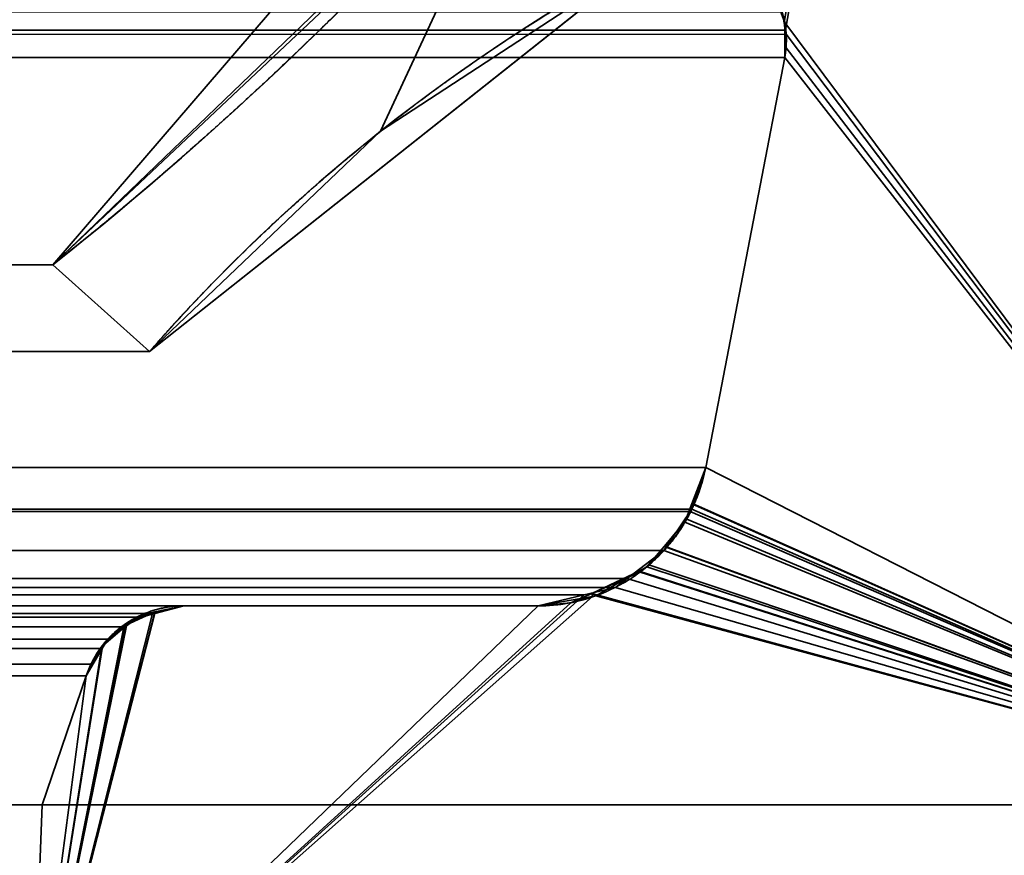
# Model space of a CAD drawing. Header units: millimetres. Extents: x -590 to 3690, y -120 to 127.
# Tile 864 of 903: x 3504.53 to 3507.43, y 4.85 to 7.31. Entities that reach past the tile are written whole.
import ezdxf

# ---------------------------------------------------------------- set-up
doc = ezdxf.new("R2010")
doc.units = ezdxf.units.MM
doc.layers.add('151', color=7, linetype='Continuous', true_color=0xffffff)

# ---------------------------------------------------------------- blocks, each defined once
blk = doc.blocks.new('UG_SURFACE_003')
at = {"layer": '151', "color": 252, "linetype": 'Continuous', "lineweight": 35}
for points in [[(3690.0001, -31.2, 2203.0001), (3690.0001, 108.2, 2203.0001), (2309.9999, 108.2, 2203.0001), (2309.9999, -31.2, 2203.0001)], [(2460, -31.2, 2053), (2460, 108.2, 2053), (3540, 108.2, 2053), (3540, -31.2, 2053)]]:
    blk.add_3dface(points, dxfattribs=at)
blk = doc.blocks.new('UG_SURFACE_170')
at = {"layer": '151', "color": 254, "linetype": 'Continuous', "lineweight": 35}
for points in [[(3524.75, -35, 2033.2501), (3524.75, 111.75, 2033.2501), (2475.25, 111.75, 2033.2501), (2475.25, -35, 2033.2501)], [(3500.7501, 5, 2009.2499), (3504.3099, 111.501, 2012.8098), (3505.7499, 111.75, 2014.25)], [(3505.7499, 111.75, 2014.25), (3512.5, 111.75, 2020.9999), (3512.5, 81, 2020.9999), (3500.7501, 5, 2009.2499)], [(3500.7501, 5, 2009.2499), (3512.5, 81, 2020.9999), (3504.4999, 13, 2013)], [(3517, 16, 2025.5001), (3517, -33, 2025.5001), (2483, -33, 2025.5001), (2483, 16, 2025.5001)], [(3512.5, 5, 2020.9999), (3512.5, 16, 2020.9999), (2487.5, 16, 2020.9999), (2487.5, 5, 2020.9999)], [(3508.5001, 13, 2017), (3508.5001, 5, 2017), (2491.4999, 5, 2017), (2491.4999, 13, 2017)], [(3512.5, 5, 2020.9999), (2487.5, 5, 2020.9999), (2491.4999, 5, 2017), (3508.5001, 5, 2017)]]:
    blk.add_3dface(points, dxfattribs=at)
blk = doc.blocks.new('UG_SURFACE_173')
at = {"layer": '151', "color": 254, "linetype": 'Continuous', "lineweight": 35}
for points in [[(3500.7977, 107.0496, 2009.2976), (3500.7501, 106.75, 2009.2499), (3500.7501, 5, 2009.2499), (3512.5, 81, 2020.9999)], [(3504.4999, 13, 2013), (3512.5, 81, 2020.9999), (3500.7501, 5, 2009.2499)]]:
    blk.add_3dface(points, dxfattribs=at)
blk = doc.blocks.new('UG_SURFACE_200')
at = {"layer": '151', "color": 46, "linetype": 'Continuous', "lineweight": 35}
for points in [[(2491.4999, 10.7678, 2017), (2491.4999, 5, 2017), (3508.5001, 5, 2017), (3508.5001, 10.7678, 2017)], [(3508.5001, 5, 2017), (3507.1745, 9.5488, 2015.6744), (3507.3025, 10.2132, 2015.8024), (3507.4303, 10.2132, 2015.9302)], [(3506.7866, 7.2795, 2015.2864), (3506.7766, 7.3337, 2015.2767), (3507.1745, 9.5488, 2015.6744)], [(3507.1745, 9.5488, 2015.6744), (3508.5001, 5, 2017), (3506.7887, 7.2672, 2015.2888), (3506.7866, 7.2795, 2015.2864)], [(3505.9123, 7.7976, 2014.4124), (3504.6318, 6.5893, 2013.1319), (2495.3682, 6.5893, 2013.1319), (2494.0877, 7.7976, 2014.4124)], [(3506.381, 7.4965, 2014.8811), (3504.9162, 6.334, 2013.4163), (3504.6318, 6.5893, 2013.1319), (3505.9123, 7.7976, 2014.4124)], [(2495.0838, 6.334, 2013.4163), (3504.9162, 6.334, 2013.4163), (3506.381, 7.4965, 2014.8811), (2493.619, 7.4965, 2014.8811)], [(3506.7766, 7.3337, 2015.2767), (2493.2148, 7.2795, 2015.2853), (2493.2177, 7.313, 2015.2822)], [(3506.7766, 7.3337, 2015.2767), (3506.7866, 7.2795, 2015.2864), (2493.2148, 7.2795, 2015.2853)], [(2493.2158, 7.1988, 2015.2841), (2493.2113, 7.2369, 2015.2888), (3506.7866, 7.2795, 2015.2864)], [(2493.2113, 7.2369, 2015.2888), (2493.2148, 7.2795, 2015.2853), (3506.7866, 7.2795, 2015.2864)], [(3506.7866, 7.2795, 2015.2864), (3506.7887, 7.2672, 2015.2888), (2493.2158, 7.1988, 2015.2841)], [(3506.7887, 7.2672, 2015.2888), (3506.7842, 7.1988, 2015.2841), (2493.2158, 7.1988, 2015.2841)], [(3506.7842, 7.1988, 2015.2841), (3506.7887, 7.2672, 2015.2888), (3508.5001, 5, 2017)], [(2493.448, 5.9927, 2015.0518), (2493.2158, 7.1988, 2015.2841), (3506.7842, 7.1988, 2015.2841), (3506.552, 5.9927, 2015.0518)], [(3506.552, 5.9927, 2015.0518), (3506.7842, 7.1988, 2015.2841), (3508.5001, 5, 2017)], [(2495.0838, 6.334, 2013.4163), (2495.3682, 6.5893, 2013.1319), (3504.6318, 6.5893, 2013.1319), (3504.9162, 6.334, 2013.4163)], [(2493.448, 5.9927, 2015.0518), (3506.5114, 5.8703, 2015.0115), (3506.5067, 5.8632, 2015.0065)], [(2493.448, 5.9927, 2015.0518), (3506.552, 5.9927, 2015.0518), (3506.5114, 5.8703, 2015.0115)], [(3506.5067, 5.8632, 2015.0065), (2493.4936, 5.8627, 2015.0065), (2493.448, 5.9927, 2015.0518)], [(3508.5001, 5, 2017), (3506.5114, 5.8703, 2015.0115), (3506.552, 5.9927, 2015.0518)], [(2493.4959, 5.8556, 2015.0042), (2493.4936, 5.8627, 2015.0065), (3506.5067, 5.8632, 2015.0065)], [(2493.5713, 5.7484, 2014.9288), (2493.4959, 5.8556, 2015.0042), (3506.5067, 5.8632, 2015.0065)], [(3506.5067, 5.8632, 2015.0065), (3506.429, 5.7484, 2014.9288), (2493.5713, 5.7484, 2014.9288)], [(3508.5001, 5, 2017), (3506.429, 5.7483, 2014.9288), (3506.429, 5.7484, 2014.9288), (3506.5067, 5.8632, 2015.0065)], [(3506.5067, 5.8632, 2015.0065), (3506.5114, 5.8703, 2015.0115), (3508.5001, 5, 2017)], [(2493.5715, 5.7479, 2014.9283), (2493.5713, 5.7484, 2014.9288), (3506.429, 5.7484, 2014.9288)], [(2493.5715, 5.7479, 2014.9283), (3506.429, 5.7484, 2014.9288), (3506.429, 5.7483, 2014.9288)], [(2493.6798, 5.6674, 2014.8203), (2493.5715, 5.7479, 2014.9283), (3506.429, 5.7483, 2014.9288)], [(3506.429, 5.7483, 2014.9288), (3506.3205, 5.6661, 2014.8206), (2493.6798, 5.6674, 2014.8203)], [(3506.3205, 5.6661, 2014.8206), (3506.429, 5.7483, 2014.9288), (3508.5001, 5, 2017)], [(2493.722, 5.6361, 2014.7781), (2493.6798, 5.6674, 2014.8203), (3506.3205, 5.6661, 2014.8206)], [(2493.722, 5.6361, 2014.7781), (3506.3205, 5.6661, 2014.8206), (3506.2866, 5.6403, 2014.7865)], [(3508.5001, 5, 2017), (3506.2866, 5.6403, 2014.7865), (3506.3205, 5.6661, 2014.8206)], [(2493.8054, 5.6169, 2014.6947), (2493.722, 5.6361, 2014.7781), (3506.2866, 5.6403, 2014.7865)], [(3506.2866, 5.6403, 2014.7865), (3506.1944, 5.6182, 2014.6945), (2493.8054, 5.6169, 2014.6947)], [(3506.1944, 5.6182, 2014.6945), (3506.2866, 5.6403, 2014.7865), (3508.5001, 5, 2017), (3504.5679, 4.15, 2013.068)], [(2493.9408, 5.5858, 2014.559), (2493.8054, 5.6169, 2014.6947), (3506.1944, 5.6182, 2014.6945)], [(3506.1944, 5.6182, 2014.6945), (3506.0592, 5.5858, 2014.559), (2493.9408, 5.5858, 2014.559)], [(3504.5679, 4.15, 2013.068), (3506.0592, 5.5858, 2014.559), (3506.1944, 5.6182, 2014.6945)], [(3506.0592, 5.5858, 2014.559), (3505.0163, 5.5858, 2013.5162), (2494.9837, 5.5858, 2013.5162), (2493.9408, 5.5858, 2014.559)], [(2494.9837, 5.5858, 2013.5162), (3505.0163, 5.5858, 2013.5162), (3504.9243, 5.5638, 2013.4244)], [(3504.9243, 5.5638, 2013.4244), (2495.075, 5.5603, 2013.4249), (2494.9837, 5.5858, 2013.5162)], [(2495.1408, 5.5419, 2013.3591), (2495.075, 5.5603, 2013.4249), (3504.9243, 5.5638, 2013.4244)], [(2495.1408, 5.5419, 2013.3591), (3504.9243, 5.5638, 2013.4244), (3504.879, 5.5529, 2013.3789)], [(3504.9243, 5.5638, 2013.4244), (3505.0163, 5.5858, 2013.5162), (3506.0592, 5.5858, 2014.559), (3504.5679, 4.15, 2013.068)], [(3504.5679, 4.15, 2013.068), (3504.8413, 5.5244, 2013.3412), (3504.879, 5.5529, 2013.3789), (3504.9243, 5.5638, 2013.4244)], [(3504.879, 5.5529, 2013.3789), (2495.1584, 5.5249, 2013.3417), (2495.1408, 5.5419, 2013.3591)], [(3504.879, 5.5529, 2013.3789), (3504.8413, 5.5244, 2013.3412), (2495.1584, 5.5249, 2013.3417)], [(2495.1584, 5.5249, 2013.3417), (3504.8413, 5.5244, 2013.3412), (3504.7929, 5.4877, 2013.293)], [(3504.7929, 5.4877, 2013.293), (2495.2257, 5.4598, 2013.2744), (2495.1584, 5.5249, 2013.3417)], [(3504.7748, 5.4607, 2013.2747), (3504.7929, 5.4877, 2013.293), (3504.8413, 5.5244, 2013.3412), (3504.5679, 4.15, 2013.068)], [(3504.7929, 5.4877, 2013.293), (3504.7748, 5.4607, 2013.2747), (2495.2257, 5.4598, 2013.2744)], [(2495.2378, 5.4481, 2013.2623), (2495.2257, 5.4598, 2013.2744), (3504.7748, 5.4607, 2013.2747)], [(2495.2378, 5.4481, 2013.2623), (3504.7748, 5.4607, 2013.2747), (3504.7431, 5.4141, 2013.2432)], [(3504.7431, 5.4141, 2013.2432), (2495.2705, 5.3804, 2013.2294), (2495.2378, 5.4481, 2013.2623)], [(3504.7295, 5.3804, 2013.2294), (3504.7431, 5.4141, 2013.2432), (3504.7748, 5.4607, 2013.2747), (3504.5679, 4.15, 2013.068)], [(3504.7431, 5.4141, 2013.2432), (3504.7295, 5.3804, 2013.2294), (2495.2705, 5.3804, 2013.2294)], [(2495.4, 5, 2013.0999), (2495.2705, 5.3804, 2013.2294), (3504.7295, 5.3804, 2013.2294), (3504.6, 5, 2013.0999)], [(3504.5679, 4.15, 2013.068), (3504.6, 5, 2013.0999), (3504.7295, 5.3804, 2013.2294)], [(3512.094, 4.6691, 2020.5941), (2488.1036, 5, 2020.3965), (2487.9305, 4.7039, 2020.5696)], [(3512.094, 4.6691, 2020.5941), (3511.8964, 5, 2020.3965), (2488.1036, 5, 2020.3965)], [(3511.8964, 5, 2020.3965), (3508.5001, 5, 2017), (2491.4999, 5, 2017), (2488.1036, 5, 2020.3965)], [(3504.6, 5, 2013.0999), (3500.5, 5, 2009.0001), (2499.5, 5, 2009.0001), (2495.4, 5, 2013.0999)], [(3504.5679, 4.15, 2013.068), (3501.3001, 4.15, 2009.8), (3500.5, 5, 2009.0001), (3504.6, 5, 2013.0999)], [(3505.429, 4.15, 2013.9291), (3504.5679, 4.15, 2013.068), (3508.5001, 5, 2017)], [(3510.747, 4.6468, 2019.2468), (3508.1081, 4.15, 2016.608), (3505.429, 4.15, 2013.9291), (3508.5001, 5, 2017)]]:
    blk.add_3dface(points, dxfattribs=at)
blk = doc.blocks.new('UG_SURFACE_201')
at = {"layer": '151', "color": 46, "linetype": 'Continuous', "lineweight": 35}
for points in [[(3508.5001, 5, -7), (3507.1745, 9.5488, -7), (3507.3025, 10.2132, -7), (3507.4303, 10.2132, -7)], [(3507.4303, 10.2132, 2015.9302), (3507.3025, 10.2132, 2015.8024), (3507.1745, 9.5488, 2015.6744), (3508.5001, 5, 2017)], [(3506.381, 7.4965, -7), (3504.9162, 6.334, -7), (3504.6318, 6.5893, -7), (3507.1745, 9.5488, -7)], [(3507.1745, 9.5488, -7), (3504.6318, 6.5893, -7), (3504.6318, 6.5893, 2013.1319)], [(3504.6318, 6.5893, 2013.1319), (3506.0441, 7.948, 2014.544), (3507.1745, 9.5488, -7)], [(3507.1745, 9.5488, -7), (3508.5001, 5, -7), (3506.7844, 7.3023, -7), (3506.7666, 7.348, -7)], [(3506.7677, 7.3471, 2015.2678), (3506.7835, 7.3076, 2015.2833), (3507.1745, 9.5488, 2015.6744)], [(3508.5001, 5, 2017), (3507.1745, 9.5488, 2015.6744), (3506.7835, 7.3076, 2015.2833), (3506.7856, 7.2712, 2015.2855)], [(3506.0441, 7.948, 2014.544), (3504.6318, 6.5893, 2013.1319), (3504.9162, 6.334, 2013.4163), (3505.5957, 6.9821, 2014.0955)], [(3505.5957, 6.9821, 2014.0955), (3506.381, 7.4965, 2014.8811), (3506.0441, 7.948, 2014.544)], [(3505.5957, 6.9821, 2014.0955), (3504.9162, 6.334, -7), (3506.381, 7.4965, -7)], [(3506.381, 7.4965, -7), (3506.381, 7.4965, 2014.8811), (3505.5957, 6.9821, 2014.0955)], [(3506.7677, 7.3471, 2015.2678), (3506.7666, 7.348, -7), (3506.7844, 7.3023, -7)], [(3506.7844, 7.3023, -7), (3506.7835, 7.3076, 2015.2833), (3506.7677, 7.3471, 2015.2678)], [(3506.7844, 7.2716, -7), (3506.7856, 7.2712, 2015.2855), (3506.7835, 7.3076, 2015.2833)], [(3506.7835, 7.3076, 2015.2833), (3506.7844, 7.3023, -7), (3506.7844, 7.2716, -7)], [(3506.7842, 7.1988, -7), (3506.7844, 7.2716, -7), (3506.7844, 7.3023, -7), (3508.5001, 5, -7)], [(3506.7844, 7.2716, -7), (3506.7842, 7.1988, -7), (3506.7842, 7.1988, 2015.2841)], [(3506.7842, 7.1988, 2015.2841), (3506.7883, 7.2275, 2015.2881), (3506.7844, 7.2716, -7)], [(3506.7883, 7.2275, 2015.2881), (3506.7856, 7.2712, 2015.2855), (3506.7844, 7.2716, -7)], [(3506.7856, 7.2712, 2015.2855), (3506.7883, 7.2275, 2015.2881), (3508.5001, 5, 2017)], [(3508.5001, 5, 2017), (3506.7883, 7.2275, 2015.2881), (3506.7842, 7.1988, 2015.2841)], [(3506.552, 5.9927, -7), (3506.7842, 7.1988, -7), (3508.5001, 5, -7)], [(3506.7842, 7.1988, 2015.2841), (3506.552, 5.9927, 2015.0518), (3508.5001, 5, 2017)], [(3506.552, 5.9927, 2015.0518), (3506.7842, 7.1988, 2015.2841), (3506.7842, 7.1988, -7), (3506.552, 5.9927, -7)], [(3505.5957, 6.9821, 2014.0955), (3504.9162, 6.334, 2013.4163), (3504.9162, 6.334, -7)], [(3504.9162, 6.334, 2013.4163), (3504.6318, 6.5893, 2013.1319), (3504.6318, 6.5893, -7), (3504.9162, 6.334, -7)], [(3506.5112, 5.8858, -7), (3506.552, 5.9927, -7), (3508.5001, 5, -7)], [(3506.552, 5.9927, -7), (3506.5112, 5.8858, -7), (3506.5129, 5.8868, 2015.013)], [(3508.5001, 5, 2017), (3506.552, 5.9927, 2015.0518), (3506.5129, 5.8868, 2015.013)], [(3506.5129, 5.8868, 2015.013), (3506.552, 5.9927, 2015.0518), (3506.552, 5.9927, -7)], [(3508.5001, 5, -7), (3506.4907, 5.8316, -7), (3506.5112, 5.8858, -7)], [(3506.5112, 5.8858, -7), (3506.4907, 5.8316, -7), (3506.496, 5.8404, 2014.9958)], [(3506.5129, 5.8868, 2015.013), (3506.496, 5.8404, 2014.9958), (3508.5001, 5, 2017)], [(3506.496, 5.8404, 2014.9958), (3506.5129, 5.8868, 2015.013), (3506.5112, 5.8858, -7)], [(3506.4294, 5.7601, -7), (3506.4907, 5.8316, -7), (3508.5001, 5, -7)], [(3506.4907, 5.8316, -7), (3506.4294, 5.7601, -7), (3506.4311, 5.7619, 2014.9312)], [(3508.5001, 5, 2017), (3506.496, 5.8404, 2014.9958), (3506.4311, 5.7619, 2014.9312)], [(3506.4311, 5.7619, 2014.9312), (3506.496, 5.8404, 2014.9958), (3506.4907, 5.8316, -7)], [(3508.5001, 5, -7), (3506.3787, 5.7007, -7), (3506.4294, 5.7601, -7)], [(3506.4294, 5.7601, -7), (3506.3787, 5.7007, -7), (3506.3851, 5.7061, 2014.8852)], [(3506.4311, 5.7619, 2014.9312), (3506.3851, 5.7061, 2014.8852), (3508.5001, 5, 2017)], [(3506.3851, 5.7061, 2014.8852), (3506.4311, 5.7619, 2014.9312), (3506.4294, 5.7601, -7)], [(3506.3851, 5.7061, 2014.8852), (3506.3589, 5.6851, 2014.8587), (3508.5001, 5, 2017)], [(3506.3589, 5.6851, 2014.8587), (3506.3851, 5.7061, 2014.8852), (3506.3787, 5.7007, -7)], [(3506.356, 5.6878, -7), (3506.2289, 5.6154, -7), (3506.217, 5.6224, 2014.7169)], [(3506.217, 5.6224, 2014.7169), (3506.3579, 5.6847, 2014.858), (3506.356, 5.6878, -7)], [(3508.5001, 5, 2017), (3506.3589, 5.6851, 2014.8587), (3506.3579, 5.6847, 2014.858), (3506.217, 5.6224, 2014.7169)], [(3508.5001, 5, -7), (3506.2289, 5.6154, -7), (3506.356, 5.6878, -7)], [(3506.356, 5.6878, -7), (3506.3787, 5.7007, -7), (3508.5001, 5, -7)], [(3506.3787, 5.7007, -7), (3506.356, 5.6878, -7), (3506.3579, 5.6847, 2014.858)], [(3506.3579, 5.6847, 2014.858), (3506.3589, 5.6851, 2014.8587), (3506.3787, 5.7007, -7)], [(3506.217, 5.6224, 2014.7169), (3506.1553, 5.5951, 2014.6554), (3504.5679, 4.15, 2013.068), (3508.5001, 5, 2017)], [(3506.1553, 5.5951, 2014.6554), (3506.217, 5.6224, 2014.7169), (3506.2189, 5.6137, -7)], [(3506.2289, 5.6154, -7), (3506.2189, 5.6137, -7), (3506.217, 5.6224, 2014.7169)], [(3506.2189, 5.6137, -7), (3506.2289, 5.6154, -7), (3508.5001, 5, -7), (3504.5679, 4.15, -7)], [(3504.5679, 4.15, -7), (3506.0592, 5.5858, -7), (3506.2189, 5.6137, -7)], [(3504.5679, 4.15, 2013.068), (3506.1553, 5.5951, 2014.6554), (3506.0592, 5.5858, 2014.559)], [(3506.2189, 5.6137, -7), (3506.0592, 5.5858, -7), (3506.0592, 5.5858, 2014.559)], [(3506.0592, 5.5858, 2014.559), (3506.1553, 5.5951, 2014.6554), (3506.2189, 5.6137, -7)], [(3504.9317, 5.568, -7), (3505.0163, 5.5858, -7), (3506.0592, 5.5858, -7), (3504.5679, 4.15, -7)], [(3504.5679, 4.15, 2013.068), (3506.0592, 5.5858, 2014.559), (3505.0163, 5.5858, 2013.5162), (3504.9319, 5.5634, 2013.4318)], [(3504.8482, 5.5273, -7), (3504.8943, 5.5602, -7), (3504.9317, 5.568, -7), (3504.5679, 4.15, -7)], [(3504.5679, 4.15, 2013.068), (3504.9319, 5.5634, 2013.4318), (3504.8656, 5.5458, 2013.3657), (3504.8463, 5.5287, 2013.3462)], [(3504.9317, 5.568, -7), (3504.8943, 5.5602, -7), (3504.8463, 5.5287, 2013.3462)], [(3504.8463, 5.5287, 2013.3462), (3504.8656, 5.5458, 2013.3657), (3504.9317, 5.568, -7)], [(3504.8656, 5.5458, 2013.3657), (3504.9319, 5.5634, 2013.4318), (3504.9317, 5.568, -7)], [(3505.0163, 5.5858, -7), (3504.9317, 5.568, -7), (3504.9319, 5.5634, 2013.4318)], [(3504.9319, 5.5634, 2013.4318), (3505.0163, 5.5858, 2013.5162), (3505.0163, 5.5858, -7)], [(3506.0592, 5.5858, 2014.559), (3506.0592, 5.5858, -7), (3505.0163, 5.5858, -7), (3505.0163, 5.5858, 2013.5162)], [(3504.8943, 5.5602, -7), (3504.8482, 5.5273, -7), (3504.8463, 5.5287, 2013.3462)], [(3504.5679, 4.15, 2013.068), (3504.8463, 5.5287, 2013.3462), (3504.8404, 5.5234, 2013.3402)], [(3504.5679, 4.15, -7), (3504.842, 5.5228, -7), (3504.8482, 5.5273, -7)], [(3504.5679, 4.15, 2013.068), (3504.8404, 5.5234, 2013.3402), (3504.7727, 5.4622, 2013.2728), (3504.7295, 5.3804, 2013.2294)], [(3504.7765, 5.4601, -7), (3504.7929, 5.4876, -7), (3504.842, 5.5228, -7), (3504.5679, 4.15, -7)], [(3504.8404, 5.5234, 2013.3402), (3504.7746, 5.4655, 2013.2744), (3504.7727, 5.4622, 2013.2728)], [(3504.7746, 5.4655, 2013.2744), (3504.8404, 5.5234, 2013.3402), (3504.842, 5.5228, -7)], [(3504.7746, 5.4655, 2013.2744), (3504.842, 5.5228, -7), (3504.7929, 5.4876, -7)], [(3504.8404, 5.5234, 2013.3402), (3504.8463, 5.5287, 2013.3462), (3504.8482, 5.5273, -7)], [(3504.8482, 5.5273, -7), (3504.842, 5.5228, -7), (3504.8404, 5.5234, 2013.3402)], [(3504.7929, 5.4876, -7), (3504.7765, 5.4601, -7), (3504.7727, 5.4622, 2013.2728)], [(3504.7727, 5.4622, 2013.2728), (3504.7746, 5.4655, 2013.2744), (3504.7929, 5.4876, -7)], [(3504.5679, 4.15, -7), (3504.6, 5, -7), (3504.7295, 5.3804, -7), (3504.7765, 5.4601, -7)], [(3504.7295, 5.3804, 2013.2294), (3504.7727, 5.4622, 2013.2728), (3504.7765, 5.4601, -7)], [(3504.7765, 5.4601, -7), (3504.7295, 5.3804, -7), (3504.7295, 5.3804, 2013.2294)], [(3504.7295, 5.3804, 2013.2294), (3504.6, 5, 2013.0999), (3504.5679, 4.15, 2013.068)], [(3504.6, 5, 2013.0999), (3504.7295, 5.3804, 2013.2294), (3504.7295, 5.3804, -7), (3504.6, 5, -7)], [(3504.5679, 4.15, -7), (3501.3001, 4.15, -7), (3500.5, 5, -7), (3504.6, 5, -7)], [(3504.6, 5, 2013.0999), (3500.5, 5, 2009.0001), (3501.3001, 4.15, 2009.8), (3504.5679, 4.15, 2013.068)], [(3504.6, 5, 2013.0999), (3504.6, 5, -7), (3500.5, 5, -7), (3500.5, 5, 2009.0001)], [(3505.429, 4.15, -7), (3504.5679, 4.15, -7), (3508.5001, 5, -7)], [(3508.5001, 5, 2017), (3504.5679, 4.15, 2013.068), (3505.429, 4.15, 2013.9291)], [(3510.747, 4.6468, -7), (3508.1081, 4.15, -7), (3505.429, 4.15, -7), (3508.5001, 5, -7)], [(3508.5001, 5, 2017), (3505.429, 4.15, 2013.9291), (3508.1081, 4.15, 2016.608), (3510.747, 4.6468, 2019.2468)]]:
    blk.add_3dface(points, dxfattribs=at)
blk = doc.blocks.new('UG_SURFACE_208')
at = {"layer": '151', "color": 14, "linetype": 'Continuous', "lineweight": 35}
for points in [[(3516.7999, -35, 2025.3), (3516.7999, 14, 2025.3), (2483.2001, 14, 2025.3), (2483.2001, -35, 2025.3)], [(3512.7499, 11.25, 2021.25), (3512.7499, -47, 2021.25), (2487.2501, -47, 2021.25), (2487.2501, 11.25, 2021.25)]]:
    blk.add_3dface(points, dxfattribs=at)
blk = doc.blocks.new('UG_SURFACE_209')
at = {"layer": '151', "color": 7, "linetype": 'Continuous', "lineweight": 35}
for points in [[(2487.2501, 11, 2021.25), (2487.2501, -47, 2021.25), (3512.7499, -47, 2021.25), (3512.7499, 11, 2021.25)], [(3512.5, 11, 2020.9999), (3512.5, -47, 2020.9999), (2487.5, -47, 2020.9999), (2487.5, 11, 2020.9999)]]:
    blk.add_3dface(points, dxfattribs=at)

msp = doc.modelspace()

# ---------------------------------------------------------------- linework, layer by layer
at = {"layer": '151', "color": 252, "linetype": 'Continuous', "lineweight": -3, "true_color": 0x939598}
for p, q in [((3506.7842, 7.1988, 2015.2842), (2493.2158, 7.1988, 2015.2842)), ((3506.5519, 5.9927, -7), (3506.7842, 7.1988, -7)), ((3506.5519, 5.9927, 2015.0519), (3506.7842, 7.1988, 2015.2842)), ((3506.5519, 5.9927, 2015.0519), (3506.7842, 7.1988, 2015.2842)), ((3506.7842, 7.1988, -7), (3506.7842, 7.1988, 2015.2842)), ((3504.6318, 6.5893, 2013.1318), (2495.3682, 6.5893, 2013.1318)), ((3504.9162, 6.334, -7), (3504.6318, 6.5893, -7)), ((3504.6318, 6.5893, -7), (3504.6318, 6.5893, 2013.1318)), ((3504.6318, 6.5893, 2013.1318), (3504.9162, 6.334, 2013.4162)), ((3504.9162, 6.334, 2013.4162), (3504.6318, 6.5893, 2013.1318)), ((3504.9162, 6.334, 2013.4162), (2495.0838, 6.334, 2013.4162)), ((3504.9162, 6.334, -7), (3504.9162, 6.334, 2013.4162)), ((3506.5519, 5.9927, 2015.0519), (2493.4481, 5.9927, 2015.0519)), ((3506.5519, 5.9927, -7), (3506.5519, 5.9927, 2015.0519)), ((3506.0591, 5.5858, 2014.5591), (2493.9409, 5.5858, 2014.5591)), ((3505.0162, 5.5858, 2013.5162), (2494.9838, 5.5858, 2013.5162)), ((3505.0162, 5.5858, -7), (3506.0591, 5.5858, -7)), ((3506.0591, 5.5858, 2014.5591), (3505.0162, 5.5858, 2013.5162)), ((3505.0162, 5.5858, -7), (3505.0162, 5.5858, 2013.5162)), ((3505.0162, 5.5858, 2013.5162), (3506.0591, 5.5858, 2014.5591)), ((3506.0591, 5.5858, -7), (3506.0591, 5.5858, 2014.5591)), ((3504.7294, 5.3804, 2013.2294), (2495.2706, 5.3804, 2013.2294)), ((3504.6, 5, -7), (3504.7294, 5.3804, -7)), ((3504.6, 5, 2013.1), (3504.7294, 5.3804, 2013.2294)), ((3504.6, 5, 2013.1), (3504.7294, 5.3804, 2013.2294)), ((3504.7294, 5.3804, -7), (3504.7294, 5.3804, 2013.2294)), ((3512.5, 5, 2021), (2487.5, 5, 2021)), ((3511.8964, 5, 2020.3964), (2488.1036, 5, 2020.3964)), ((3508.5, 5, 2017), (2491.5, 5, 2017)), ((3508.5, 5, 2017), (2491.5, 5, 2017)), ((3504.6, 5, 2013.1), (2495.4, 5, 2013.1)), ((3504.6, 5, 2013.1), (3500.5, 5, 2009)), ((3500.5, 5, 2009), (3504.6, 5, 2013.1)), ((3500.5, 5, -7), (3504.6, 5, -7)), ((3504.6, 5, -7), (3504.6, 5, 2013.1))]:
    msp.add_line(p, q, dxfattribs=at)
for centre, radius, start, end in [((3498.2046, 14.6831, -7), 10.3354, 308.45298, 330.21371), ((3506.5115, 7.2513, -7), 0.2777, 349.0985, 118.0085), ((3508.8074, 2.9348, -7), 5.1669, 118.0085, 138.8607), ((3506.0591, 6.0876, -7), 0.5018, 270, 349.0985)]:
    msp.add_arc(centre, radius, start, end, dxfattribs=at)
at = {"layer": '151', "color": 252, "linetype": 'Continuous', "lineweight": -3, "true_color": 0x939598, "extrusion": (0, 0, -1)}
msp.add_arc((-3505.0162, 5.2829, 7), 0.3029, 18.7857, 90, dxfattribs=at)
at = {"layer": '151', "color": 252, "linetype": 'Continuous', "lineweight": -3, "true_color": 0x939598}
for points, weights in [([(3507.1745, 9.5488, 2015.6745), (3506.6855, 8.6946, 2015.1855), (3506.0916, 7.9071, 2014.5916), (3505.4027, 7.2014, 2013.9027), (3504.6318, 6.5893, 2013.1318)], [1, 0.991011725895, 0.988015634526, 0.991011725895, 1]), ([(3504.9162, 6.334, 2013.4162), (3505.2263, 6.689, 2013.7263), (3505.5777, 7.0046, 2014.0777), (3505.9648, 7.2751, 2014.4648), (3506.381, 7.4965, 2014.881)], [1, 0.991744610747, 0.988992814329, 0.991744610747, 1]), ([(3506.5519, 5.9927, 2015.0519), (3506.5178, 5.8156, 2015.0178), (3506.4074, 5.6658, 2014.9074), (3506.2396, 5.5858, 2014.7396), (3506.0591, 5.5858, 2014.5591)], [1, 0.885538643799, 0.847384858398, 0.885538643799, 1]), ([(3505.0162, 5.5858, 2013.5162), (3504.9189, 5.5858, 2013.4189), (3504.8273, 5.5467, 2013.3273), (3504.7607, 5.4725, 2013.2607), (3504.7294, 5.3804, 2013.2294)], [1, 0.906514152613, 0.875352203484, 0.906514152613, 1])]:
    msp.add_rational_spline(points, weights, degree=4, dxfattribs=at)
msp.add_open_spline([(3507.1745, 9.5488, 2015.6745), (3506.4785, 8.3329, 2014.9785), (3505.5958, 7.3548, 2014.0958), (3504.6318, 6.5893, 2013.1318)], degree=3, dxfattribs=at)
for points, knots in [([(3506.7842, 7.1988, 2015.2842), (3506.7884, 7.2209, 2015.2884), (3506.79, 7.2443, 2015.29), (3506.7874, 7.29, 2015.2874), (3506.7832, 7.3127, 2015.2832), (3506.7701, 7.3548, 2015.2701), (3506.7611, 7.3746, 2015.2611), (3506.7347, 7.4196, 2015.2347), (3506.7148, 7.4426, 2015.2148), (3506.6639, 7.4868, 2015.1639), (3506.6306, 7.5047, 2015.1306), (3506.5619, 7.5268, 2015.0619), (3506.5256, 7.531, 2015.0256), (3506.4529, 7.5253, 2014.9529), (3506.4157, 7.515, 2014.9157), (3506.381, 7.4965, 2014.881)], [0, 0, 0, 0, 0.089149, 0.089149, 0.178195, 0.178195, 0.267722, 0.267722, 0.405844, 0.405844, 0.59784, 0.59784, 0.795021, 0.795021, 1, 1, 1, 1]), ([(3504.9162, 6.334, 2013.4162), (3505.0315, 6.4661, 2013.5315), (3505.1517, 6.59, 2013.6517), (3505.3991, 6.8218, 2013.8991), (3505.5266, 6.9298, 2014.0266), (3505.8899, 7.2093, 2014.3899), (3506.1328, 7.3645, 2014.6328), (3506.381, 7.4965, 2014.881)], [0, 0, 0, 0, 0.263883, 0.263883, 0.527675, 0.527675, 1, 1, 1, 1]), ([(3506.0591, 5.5858, 2014.5591), (3506.136, 5.5858, 2014.636), (3506.2142, 5.6035, 2014.7142), (3506.3372, 5.6661, 2014.8372), (3506.3862, 5.7019, 2014.8862), (3506.4604, 5.7827, 2014.9604), (3506.4891, 5.8237, 2014.9891), (3506.5294, 5.9076, 2015.0294), (3506.5435, 5.9493, 2015.0435), (3506.5519, 5.9927, 2015.0519)], [0, 0, 0, 0, 0.38147, 0.38147, 0.647145, 0.647145, 0.843267, 0.843267, 1, 1, 1, 1]), ([(3505.0162, 5.5858, 2013.5162), (3504.9698, 5.5858, 2013.4698), (3504.9226, 5.5751, 2013.4226), (3504.8483, 5.5374, 2013.3483), (3504.8188, 5.5158, 2013.3188), (3504.774, 5.467, 2013.274), (3504.7567, 5.4422, 2013.2567), (3504.738, 5.4034, 2013.238), (3504.7334, 5.3921, 2013.2334), (3504.7294, 5.3804, 2013.2294)], [0, 0, 0, 0, 0.41592, 0.41592, 0.705588, 0.705588, 0.919269, 0.919269, 1, 1, 1, 1])]:
    msp.add_open_spline(points, degree=3, knots=knots, dxfattribs=at)
msp.add_rational_spline([(3506.381, 7.4965, 2014.881), (3506.4464, 7.5313, 2014.9464), (3506.5333, 7.5472, 2015.0333), (3506.6169, 7.5187, 2015.1169), (3506.736, 7.4307, 2015.236), (3506.7878, 7.3592, 2015.2878), (3506.7982, 7.2715, 2015.2982), (3506.7842, 7.1988, 2015.2842)], [1, 1, 0.984176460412, 1, 1, 0.984176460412, 1, 1], degree=4, knots=[0, 0, 0, 0, 0, 0.5, 0.5, 0.5, 1, 1, 1, 1, 1], dxfattribs=at)

# ---------------------------------------------------------------- block references
for name in ['UG_SURFACE_170', 'UG_SURFACE_173', 'UG_SURFACE_003', 'UG_SURFACE_208', 'UG_SURFACE_200', 'UG_SURFACE_201', 'UG_SURFACE_209']:
    msp.add_blockref(name, (0, 0), dxfattribs=at)

doc.saveas('drawing.dxf')
